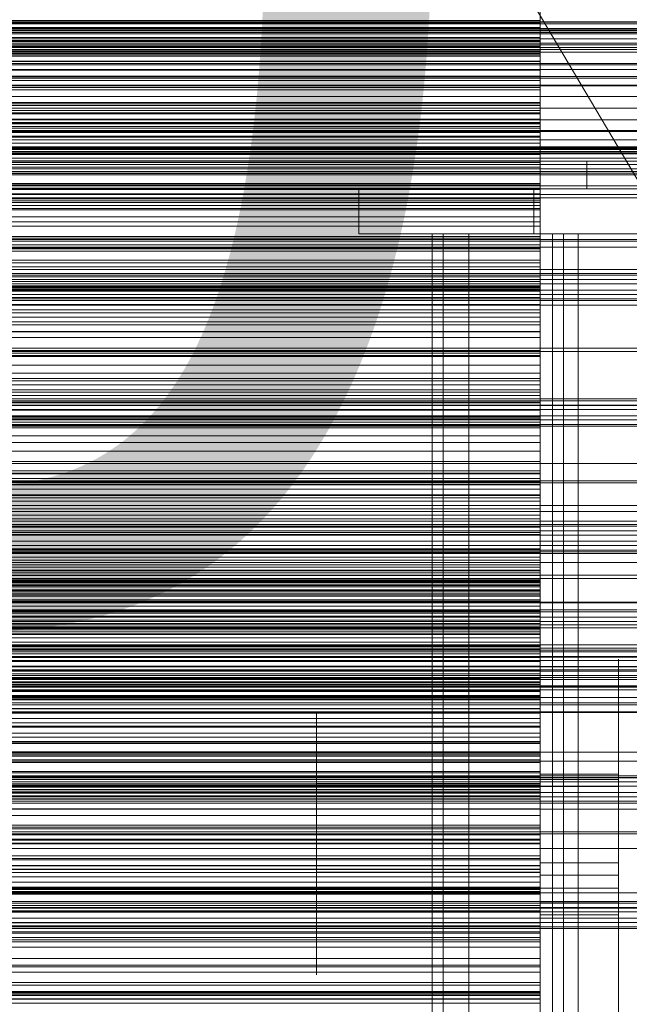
# Model space of a CAD drawing. Header units: millimetres. Extents: x -4738 to 65662, y -68080 to 6847.
# Tile 302 of 656: x 657 to 766, y -34170 to -33994. Entities that reach past the tile are written whole.
import ezdxf

# ---------------------------------------------------------------- set-up
doc = ezdxf.new("R2010")
doc.units = ezdxf.units.MM
for name, color, linetype, lineweight in [('COTAS_O', 1, 'Continuous', 0), ('frontal_briquetadora', 7, 'Continuous', 0), ('frontal_C01', 7, 'Continuous', 0), ('frontal_C03', 7, 'Continuous', 0), ('frontal_C10', 7, 'Continuous', 0), ('frontal_secador', 7, 'Continuous', 0)]:
    doc.layers.add(name, color=color, linetype=linetype, lineweight=lineweight)
doc.dimstyles.new('R19_100', dxfattribs={"dimtxt": 250, "dimasz": 150, "dimexe": 150, "dimexo": 80, "dimgap": 100, "dimtad": 1, "dimtih": 1, "dimtoh": 1, "dimdsep": 46, "dimcen": 0.09, "dimadec": 0, "dimazin": 0, "dimtfac": 1, "dimtdec": 4, "dimtofl": 0, "dimtmove": 0, "dimatfit": 3, "dimfxl": 1, "dimtolj": 1, "dimtzin": 0, "dimarcsym": 0})

# ---------------------------------------------------------------- blocks, each defined once
blk = doc.blocks.new('DIM_R30_48')
at = {"layer": 'COTAS_O'}
for p, q in [((-1725, -33700), (-1575, -33655)), ((1725, -33700), (1575, -33655)), ((-1725, -34400), (-1725, -33700)), ((-1725, -33700), (1725, -33700)), ((-1725, -33700), (-1575, -33745)), ((1725, -33700), (1575, -33745)), ((1725, -34400), (1725, -33700))]:
    blk.add_line(p, q, dxfattribs=at)
blk.add_text('3450 O', height=250, dxfattribs=at).set_placement((0, -33600))
blk = doc.blocks.new('DIM_R30_52')
at = {"layer": 'COTAS_O'}
for p, q in [((-650, -34200), (-500, -34155)), ((650, -34200), (500, -34155)), ((-650, -34900), (-650, -34200)), ((-650, -34200), (650, -34200)), ((-650, -34200), (-500, -34245)), ((650, -34200), (500, -34245)), ((650, -34900), (650, -34200))]:
    blk.add_line(p, q, dxfattribs=at)
blk.add_text('1300 O', height=250, dxfattribs=at).set_placement((0, -34100))

msp = doc.modelspace()

# ---------------------------------------------------------------- linework, layer by layer
at = {"layer": 'frontal_briquetadora'}
for p, q in [((750, -33984.994), (750, -33998.069)), ((750, -33986.158), (750, -33998.944)), ((750, -34000.485), (750, -33988.018)), ((750, -33994.773), (750, -33990.745)), ((750, -33995.596), (750, -33991.279)), ((750, -33996.176), (750, -33991.56)), ((750, -33996.047), (750, -33991.98)), ((750, -33993.227), (750, -33997.334)), ((750, -33994.348), (550, -33994.348)), ((550, -33994.773), (750, -33994.773)), ((750, -33995.596), (550, -33995.596)), ((750, -34001.655), (750, -33994.348)), ((750, -33994.348), (750, -33996.05)), ((750, -33998.927), (750, -33994.773)), ((750, -33999.746), (750, -33995.596)), ((550, -33996.047), (750, -33996.047)), ((750, -33996.176), (550, -33996.176)), ((550, -33997.334), (750, -33997.334)), ((750, -34000.24), (750, -33996.047)), ((750, -33996.05), (750, -33997.884)), ((750, -34000.666), (750, -33996.176)), ((750, -33997.334), (750, -34001.566)), ((750, -33997.884), (550, -33997.884)), ((550, -33998.069), (750, -33998.069)), ((550, -33998.927), (750, -33998.927)), ((550, -33998.944), (750, -33998.944)), ((750, -33997.884), (750, -33999.857)), ((750, -33998.069), (750, -34011.98)), ((750, -34003.206), (750, -33998.927)), ((750, -33998.944), (750, -34012.696)), ((750, -33999.746), (550, -33999.746)), ((750, -33999.857), (550, -33999.857)), ((550, -34000.24), (750, -34000.24)), ((550, -34000.485), (750, -34000.485)), ((750, -34000.666), (550, -34000.666)), ((750, -34006.71), (750, -33999.746)), ((750, -33999.857), (750, -34001.977)), ((750, -34004.558), (750, -34000.24)), ((750, -34014.043), (750, -34000.485)), ((750, -34005.018), (750, -34000.666)), ((550, -34001.566), (750, -34001.566)), ((750, -34001.655), (550, -34001.655)), ((750, -34001.977), (550, -34001.977)), ((750, -34001.566), (750, -34005.921)), ((750, -34006.289), (750, -34001.655)), ((750, -34001.977), (750, -34004.255)), ((550, -34003.206), (750, -34003.206)), ((750, -34004.255), (550, -34004.255)), ((550, -34004.558), (750, -34004.558)), ((750, -34012.818), (750, -34003.206)), ((750, -34004.255), (750, -34006.71)), ((750, -34008.997), (750, -34004.558)), ((750, -34005.018), (550, -34005.018)), ((550, -34005.921), (750, -34005.921)), ((750, -34006.289), (550, -34006.289)), ((750, -34009.217), (750, -34005.018)), ((750, -34005.921), (750, -34010.398)), ((750, -34010.798), (750, -34006.289)), ((750, -34006.71), (550, -34006.71)), ((550, -34008.997), (750, -34008.997)), ((750, -34009.217), (550, -34009.217)), ((750, -34009.52), (550, -34009.52)), ((750, -34013.557), (750, -34008.997)), ((750, -34013.242), (750, -34009.217)), ((750, -34017.143), (750, -34009.52)), ((750, -34009.52), (750, -34010.983)), ((550, -34010.398), (750, -34010.398)), ((750, -34010.798), (550, -34010.798)), ((750, -34010.983), (550, -34010.983)), ((750, -34010.398), (750, -34014.994)), ((750, -34015.174), (750, -34010.798)), ((750, -34010.983), (750, -34012.584)), ((550, -34011.98), (750, -34011.98)), ((750, -34012.584), (550, -34012.584)), ((550, -34012.696), (750, -34012.696)), ((550, -34012.818), (750, -34012.818)), ((750, -34013.242), (550, -34013.242)), ((750, -34011.98), (750, -34026.192)), ((750, -34012.584), (750, -34014.329)), ((750, -34012.696), (750, -34026.884)), ((750, -34024.287), (750, -34012.818)), ((750, -34020.54), (750, -34013.242)), ((550, -34013.557), (750, -34013.557)), ((550, -34014.043), (750, -34014.043)), ((750, -34014.329), (550, -34014.329)), ((550, -34014.994), (750, -34014.994)), ((750, -34023.671), (750, -34013.557)), ((750, -34028.173), (750, -34014.043)), ((750, -34014.329), (750, -34016.227)), ((750, -34014.994), (750, -34019.708)), ((750, -34015.174), (550, -34015.174)), ((750, -34016.227), (550, -34016.227)), ((750, -34019.406), (750, -34015.174)), ((750, -34016.227), (750, -34018.291)), ((750, -34017.143), (550, -34017.143)), ((750, -34018.291), (550, -34018.291)), ((750, -34021.665), (750, -34017.143)), ((750, -34018.291), (750, -34020.54)), ((750, -34019.406), (550, -34019.406)), ((550, -34019.708), (750, -34019.708)), ((750, -34023.479), (750, -34019.406)), ((750, -34019.708), (750, -34024.537)), ((750, -34020.54), (550, -34020.54)), ((750, -34021.665), (550, -34021.665)), ((750, -34026.056), (750, -34021.665)), ((750, -34023.479), (550, -34023.479)), ((550, -34023.671), (750, -34023.671)), ((750, -34027.368), (750, -34023.479)), ((750, -34035.538), (750, -34023.671)), ((550, -34024.287), (750, -34024.287)), ((550, -34024.537), (750, -34024.537)), ((750, -34025.331), (550, -34025.331)), ((750, -34037.173), (750, -34024.287)), ((750, -34024.537), (750, -34035.129)), ((750, -34033.252), (750, -34025.331)), ((750, -34025.331), (750, -34026.552)), ((750, -34026.056), (550, -34026.056)), ((550, -34026.192), (750, -34026.192)), ((750, -34026.552), (550, -34026.552)), ((550, -34026.884), (750, -34026.884)), ((750, -34027.368), (550, -34027.368)), ((750, -34030.309), (750, -34026.056)), ((750, -34026.192), (750, -34040.158)), ((750, -34026.552), (750, -34027.915)), ((750, -34026.884), (750, -34040.962)), ((750, -34034.982), (750, -34027.368)), ((750, -34027.915), (550, -34027.915)), ((550, -34028.173), (750, -34028.173)), ((750, -34027.915), (750, -34029.429)), ((750, -34042.33), (750, -34028.173)), ((750, -34029.429), (550, -34029.429)), ((750, -34030.309), (550, -34030.309)), ((750, -34029.429), (750, -34031.101)), ((750, -34034.411), (750, -34030.309)), ((750, -34031.101), (550, -34031.101)), ((750, -34031.101), (750, -34032.945)), ((750, -34032.945), (550, -34032.945)), ((750, -34033.252), (550, -34033.252)), ((750, -34034.411), (550, -34034.411)), ((750, -34032.945), (750, -34034.982)), ((750, -34037.651), (750, -34033.252)), ((750, -34038.346), (750, -34034.411)), ((750, -34034.982), (550, -34034.982)), ((550, -34035.129), (750, -34035.129)), ((550, -34035.538), (750, -34035.538)), ((750, -34035.129), (750, -34047.366)), ((750, -34048.703), (750, -34035.538)), ((550, -34037.173), (750, -34037.173)), ((750, -34037.651), (550, -34037.651)), ((750, -34050.982), (750, -34037.173)), ((750, -34041.914), (750, -34037.651)), ((750, -34038.346), (550, -34038.346)), ((750, -34042.091), (750, -34038.346)), ((550, -34040.158), (750, -34040.158)), ((550, -34040.962), (750, -34040.962)), ((750, -34040.158), (750, -34053.343)), ((750, -34040.962), (750, -34054.391)), ((750, -34041.744), (550, -34041.744)), ((750, -34041.914), (550, -34041.914)), ((750, -34042.091), (550, -34042.091)), ((550, -34042.33), (750, -34042.33)), ((750, -34042.719), (550, -34042.719)), ((750, -34049.943), (750, -34041.744)), ((750, -34041.744), (750, -34042.719)), ((750, -34046.033), (750, -34041.914)), ((750, -34050.002), (750, -34042.091)), ((750, -34055.971), (750, -34042.33)), ((750, -34042.719), (750, -34043.842)), ((750, -34043.842), (550, -34043.842)), ((750, -34043.842), (750, -34045.12)), ((750, -34045.12), (550, -34045.12)), ((750, -34046.033), (550, -34046.033)), ((750, -34046.562), (550, -34046.562)), ((750, -34045.12), (750, -34046.562)), ((750, -34049.995), (750, -34046.033)), ((750, -34046.562), (750, -34048.182)), ((550, -34047.366), (750, -34047.366)), ((750, -34048.182), (550, -34048.182)), ((750, -34047.366), (750, -34060.778)), ((750, -34048.182), (750, -34050.002)), ((550, -34048.703), (750, -34048.703)), ((750, -34049.943), (550, -34049.943)), ((750, -34049.995), (550, -34049.995)), ((750, -34050.002), (550, -34050.002)), ((750, -34062.66), (750, -34048.703)), ((750, -34054.209), (750, -34049.943)), ((750, -34053.784), (750, -34049.995)), ((550, -34050.982), (750, -34050.982)), ((750, -34065.181), (750, -34050.982)), ((550, -34053.343), (750, -34053.343)), ((750, -34053.784), (550, -34053.784)), ((750, -34053.343), (750, -34065.238)), ((750, -34057.376), (750, -34053.784)), ((750, -34054.209), (550, -34054.209)), ((550, -34054.391), (750, -34054.391)), ((750, -34058.334), (750, -34054.209)), ((750, -34054.391), (750, -34066.654)), ((550, -34055.971), (750, -34055.971)), ((750, -34057.376), (550, -34057.376)), ((750, -34068.572), (750, -34055.971)), ((750, -34065.565), (750, -34057.376)), ((750, -34058.334), (550, -34058.334)), ((750, -34058.719), (550, -34058.719)), ((750, -34062.309), (750, -34058.334)), ((750, -34067.177), (750, -34058.719)), ((750, -34058.719), (750, -34059.446)), ((750, -34059.446), (550, -34059.446)), ((750, -34060.326), (550, -34060.326)), ((550, -34060.778), (750, -34060.778)), ((750, -34059.446), (750, -34060.326)), ((750, -34060.326), (750, -34061.366)), ((750, -34060.778), (750, -34074.849)), ((750, -34061.366), (550, -34061.366)), ((750, -34062.309), (550, -34062.309)), ((750, -34062.574), (550, -34062.574)), ((550, -34062.66), (750, -34062.66)), ((750, -34061.366), (750, -34062.574)), ((750, -34066.121), (750, -34062.309)), ((750, -34062.574), (750, -34063.966)), ((750, -34076.872), (750, -34062.66)), ((750, -34063.966), (550, -34063.966)), ((750, -34063.966), (750, -34065.565)), ((550, -34065.181), (750, -34065.181)), ((550, -34065.238), (750, -34065.238)), ((750, -34065.565), (550, -34065.565)), ((750, -34066.121), (550, -34066.121)), ((750, -34079.226), (750, -34065.181)), ((750, -34065.238), (750, -34075.388)), ((750, -34069.755), (750, -34066.121)), ((550, -34066.654), (750, -34066.654)), ((750, -34067.177), (550, -34067.177)), ((750, -34066.654), (750, -34077.28)), ((750, -34071.299), (750, -34067.177)), ((550, -34068.572), (750, -34068.572)), ((750, -34079.648), (750, -34068.572)), ((750, -34069.755), (550, -34069.755)), ((750, -34071.299), (550, -34071.299)), ((750, -34073.184), (750, -34069.755)), ((750, -34075.275), (750, -34071.299)), ((750, -34073.184), (550, -34073.184)), ((750, -34081.632), (750, -34073.184)), ((550, -34074.849), (750, -34074.849)), ((750, -34074.849), (750, -34089.04)), ((750, -34075.275), (550, -34075.275)), ((550, -34075.388), (750, -34075.388)), ((750, -34076.214), (550, -34076.214)), ((750, -34076.693), (550, -34076.693)), ((750, -34079.097), (750, -34075.275)), ((750, -34075.388), (750, -34083.402)), ((750, -34084.911), (750, -34076.214)), ((750, -34076.214), (750, -34076.693)), ((750, -34076.693), (750, -34077.327)), ((550, -34076.872), (750, -34076.872)), ((550, -34077.28), (750, -34077.28)), ((750, -34077.327), (550, -34077.327)), ((750, -34078.126), (550, -34078.126)), ((750, -34090.793), (750, -34076.872)), ((750, -34077.28), (750, -34085.86)), ((750, -34077.327), (750, -34078.126)), ((750, -34078.126), (750, -34079.098)), ((750, -34079.098), (550, -34079.098)), ((550, -34079.226), (750, -34079.226)), ((550, -34079.648), (750, -34079.648)), ((750, -34080.258), (550, -34080.258)), ((750, -34082.751), (750, -34079.097)), ((750, -34079.098), (750, -34080.258)), ((750, -34092.577), (750, -34079.226)), ((750, -34088.773), (750, -34079.648)), ((750, -34080.258), (750, -34081.632)), ((750, -34081.632), (550, -34081.632)), ((750, -34082.751), (550, -34082.751)), ((550, -34083.402), (750, -34083.402)), ((750, -34086.22), (750, -34082.751)), ((750, -34083.402), (750, -34088.971)), ((750, -34084.911), (550, -34084.911)), ((750, -34088.88), (750, -34084.911)), ((550, -34085.86), (750, -34085.86)), ((750, -34086.22), (550, -34086.22)), ((750, -34085.86), (750, -34092.064)), ((750, -34089.479), (750, -34086.22)), ((550, -34088.773), (750, -34088.773)), ((750, -34088.88), (550, -34088.88)), ((550, -34088.971), (750, -34088.971)), ((550, -34089.04), (750, -34089.04)), ((750, -34095.598), (750, -34088.773)), ((750, -34092.698), (750, -34088.88)), ((750, -34088.971), (750, -34090.256)), ((750, -34089.04), (750, -34102.804)), ((750, -34089.479), (550, -34089.479)), ((550, -34090.256), (750, -34090.256)), ((550, -34090.793), (750, -34090.793)), ((750, -34098.165), (750, -34089.479)), ((750, -34090.256), (750, -34091.623)), ((750, -34103.889), (750, -34090.793)), ((550, -34091.623), (750, -34091.623)), ((550, -34092.064), (750, -34092.064)), ((550, -34092.577), (750, -34092.577)), ((750, -34091.623), (750, -34093.074)), ((750, -34092.064), (750, -34093.54)), ((750, -34104.721), (750, -34092.577)), ((750, -34092.698), (550, -34092.698)), ((550, -34093.074), (750, -34093.074)), ((550, -34093.54), (750, -34093.54)), ((750, -34094.189), (550, -34094.189)), ((750, -34096.357), (750, -34092.698)), ((750, -34093.074), (750, -34094.607)), ((750, -34093.54), (750, -34095.098)), ((750, -34103.103), (750, -34094.189)), ((750, -34094.189), (750, -34094.417)), ((750, -34094.417), (550, -34094.417)), ((550, -34094.607), (750, -34094.607)), ((750, -34094.804), (550, -34094.804)), ((550, -34095.098), (750, -34095.098)), ((750, -34095.36), (550, -34095.36)), ((550, -34095.598), (750, -34095.598)), ((750, -34096.093), (550, -34096.093)), ((750, -34094.417), (750, -34094.804)), ((750, -34094.607), (750, -34096.221)), ((750, -34094.804), (750, -34095.36)), ((750, -34095.098), (750, -34096.737)), ((750, -34095.36), (750, -34096.093)), ((750, -34097.262), (750, -34095.598)), ((750, -34096.093), (750, -34097.02)), ((550, -34096.221), (750, -34096.221)), ((750, -34096.357), (550, -34096.357)), ((550, -34096.737), (750, -34096.737)), ((750, -34097.02), (550, -34097.02)), ((550, -34097.262), (750, -34097.262)), ((750, -34096.221), (750, -34097.916)), ((750, -34099.843), (750, -34096.357)), ((750, -34096.737), (750, -34098.457)), ((750, -34097.02), (750, -34098.165)), ((750, -34099.007), (750, -34097.262)), ((550, -34097.916), (750, -34097.916)), ((750, -34098.165), (550, -34098.165)), ((550, -34098.457), (750, -34098.457)), ((550, -34099.007), (750, -34099.007)), ((750, -34097.916), (750, -34099.69)), ((750, -34098.457), (750, -34100.257)), ((750, -34100.831), (750, -34099.007)), ((550, -34099.69), (750, -34099.69)), ((750, -34099.843), (550, -34099.843)), ((550, -34100.257), (750, -34100.257)), ((550, -34100.831), (750, -34100.831)), ((750, -34099.69), (750, -34101.544)), ((750, -34103.14), (750, -34099.843)), ((750, -34100.257), (750, -34102.135)), ((750, -34102.733), (750, -34100.831)), ((550, -34101.544), (750, -34101.544)), ((550, -34102.135), (750, -34102.135)), ((550, -34102.733), (750, -34102.733)), ((550, -34102.804), (750, -34102.804)), ((750, -34103.103), (550, -34103.103)), ((750, -34103.14), (550, -34103.14)), ((750, -34101.544), (750, -34103.477)), ((750, -34102.135), (750, -34104.091)), ((750, -34104.714), (750, -34102.733)), ((750, -34102.804), (750, -34115.613)), ((750, -34106.909), (750, -34103.103)), ((750, -34106.22), (750, -34103.14)), ((550, -34103.477), (750, -34103.477)), ((550, -34103.889), (750, -34103.889)), ((550, -34104.091), (750, -34104.091)), ((550, -34104.714), (750, -34104.714)), ((550, -34104.721), (750, -34104.721)), ((750, -34103.477), (750, -34105.486)), ((750, -34115.656), (750, -34103.889)), ((750, -34104.091), (750, -34106.125)), ((750, -34106.771), (750, -34104.714)), ((750, -34115.191), (750, -34104.721)), ((550, -34105.486), (750, -34105.486)), ((550, -34106.125), (750, -34106.125)), ((750, -34106.22), (550, -34106.22)), ((750, -34105.486), (750, -34107.573)), ((750, -34106.125), (750, -34108.235)), ((750, -34115.124), (750, -34106.22)), ((550, -34106.771), (750, -34106.771)), ((750, -34106.909), (550, -34106.909)), ((550, -34107.573), (750, -34107.573)), ((550, -34108.235), (750, -34108.235)), ((750, -34108.904), (750, -34106.771)), ((750, -34110.56), (750, -34106.909)), ((750, -34107.573), (750, -34109.735)), ((750, -34108.235), (750, -34110.42)), ((550, -34108.904), (750, -34108.904)), ((550, -34109.735), (750, -34109.735)), ((750, -34112.322), (750, -34108.512)), ((750, -34108.512), (750, -34108.992)), ((750, -34112.8), (750, -34108.552)), ((750, -34111.113), (750, -34108.904)), ((750, -34108.992), (750, -34113.668)), ((750, -34109.735), (750, -34111.971)), ((764, -34112.322), (764, -34108.512)), ((764, -34108.512), (764, -34108.992)), ((764, -34112.8), (764, -34108.552)), ((764, -34108.992), (764, -34113.668)), ((550, -34110.42), (750, -34110.42)), ((750, -34110.56), (550, -34110.56)), ((550, -34111.113), (750, -34111.113)), ((550, -34111.971), (750, -34111.971)), ((750, -34110.42), (750, -34112.679)), ((750, -34114.047), (750, -34110.56)), ((750, -34113.395), (750, -34111.113)), ((750, -34111.971), (750, -34114.281)), ((750, -34112.576), (550, -34112.576)), ((750, -34112.599), (550, -34112.599)), ((550, -34112.679), (750, -34112.679)), ((750, -34112.716), (550, -34112.716)), ((750, -34113.027), (550, -34113.027)), ((550, -34113.395), (750, -34113.395)), ((750, -34113.519), (550, -34113.519)), ((750, -34119.668), (750, -34112.322)), ((750, -34112.599), (750, -34112.576)), ((750, -34112.576), (750, -34112.716)), ((750, -34121.71), (750, -34112.599)), ((750, -34112.679), (750, -34115.012)), ((750, -34112.716), (750, -34113.027)), ((750, -34120.455), (750, -34112.8)), ((750, -34113.027), (750, -34113.519)), ((750, -34115.75), (750, -34113.395)), ((750, -34113.519), (750, -34114.21)), ((750, -34113.668), (750, -34121.613)), ((764, -34119.668), (764, -34112.322)), ((764, -34120.455), (764, -34112.8)), ((764, -34113.668), (764, -34121.613)), ((750, -34114.047), (550, -34114.047)), ((750, -34114.21), (550, -34114.21)), ((550, -34114.281), (750, -34114.281)), ((550, -34115.012), (750, -34115.012)), ((750, -34115.124), (550, -34115.124)), ((550, -34115.191), (750, -34115.191)), ((750, -34117.358), (750, -34114.047)), ((750, -34114.21), (750, -34115.124)), ((750, -34114.281), (750, -34116.664)), ((750, -34115.012), (750, -34117.417)), ((750, -34123.584), (750, -34115.191)), ((550, -34115.613), (750, -34115.613)), ((550, -34115.656), (750, -34115.656)), ((550, -34115.75), (750, -34115.75)), ((550, -34116.664), (750, -34116.664)), ((750, -34115.613), (750, -34126.974)), ((750, -34125.641), (750, -34115.656)), ((750, -34118.177), (750, -34115.75)), ((750, -34116.664), (750, -34119.118)), ((750, -34117.358), (550, -34117.358)), ((550, -34117.417), (750, -34117.417)), ((550, -34118.177), (750, -34118.177)), ((710, -34120.618), (710, -34118.301)), ((710, -34120.437), (710, -34118.359)), ((710, -34118.359), (710, -34118.621)), ((710, -34118.621), (710, -34121.171)), ((750, -34120.474), (750, -34117.358)), ((750, -34117.417), (750, -34119.893)), ((750, -34120.227), (750, -34117.813)), ((750, -34120.031), (750, -34117.866)), ((750, -34117.866), (750, -34118.139)), ((750, -34118.139), (750, -34120.796)), ((750, -34120.675), (750, -34118.177)), ((750, -34120.618), (750, -34118.301)), ((750, -34120.437), (750, -34118.359)), ((750, -34118.359), (750, -34118.621)), ((750, -34118.621), (750, -34121.171)), ((550, -34119.118), (750, -34119.118)), ((550, -34119.893), (750, -34119.893)), ((750, -34120.474), (550, -34120.474)), ((550, -34120.675), (750, -34120.675)), ((710, -34124.444), (710, -34120.437)), ((710, -34124.793), (710, -34120.618)), ((750, -34119.118), (750, -34126.503)), ((750, -34129.095), (750, -34119.668)), ((750, -34119.893), (750, -34122.44)), ((750, -34124.205), (750, -34120.031)), ((750, -34124.576), (750, -34120.227)), ((750, -34124.444), (750, -34120.437)), ((750, -34130), (750, -34120.455)), ((750, -34123.368), (750, -34120.474)), ((750, -34124.793), (750, -34120.618)), ((750, -34123.243), (750, -34120.675)), ((764, -34129.095), (764, -34119.668)), ((764, -34130), (764, -34120.455)), ((750, -34121.71), (550, -34121.71)), ((550, -34122.44), (750, -34122.44)), ((710, -34121.171), (710, -34125.505)), ((750, -34120.796), (750, -34125.31)), ((750, -34121.171), (750, -34125.505)), ((750, -34121.613), (750, -34131.254)), ((750, -34125.343), (750, -34121.71)), ((750, -34122.44), (750, -34125.055)), ((764, -34121.613), (764, -34131.254)), ((550, -34123.243), (750, -34123.243)), ((750, -34123.368), (550, -34123.368)), ((550, -34123.584), (750, -34123.584)), ((750, -34125.879), (750, -34123.243)), ((750, -34132.468), (750, -34123.368)), ((750, -34129.579), (750, -34123.584)), ((750, -34129.561), (750, -34124.205)), ((550, -34125.055), (750, -34125.055)), ((750, -34125.343), (550, -34125.343)), ((550, -34125.641), (750, -34125.641)), ((550, -34125.879), (750, -34125.879)), ((710, -34129.586), (710, -34124.444)), ((710, -34130), (710, -34124.793)), ((710, -34125.505), (710, -34130.763)), ((750, -34128.168), (750, -34124.357)), ((750, -34124.357), (750, -34124.838)), ((750, -34129.586), (750, -34124.444)), ((750, -34130), (750, -34124.576)), ((750, -34130), (750, -34124.793)), ((750, -34124.838), (750, -34129.514)), ((750, -34125.055), (750, -34133.026)), ((750, -34125.31), (750, -34130.788)), ((750, -34128.818), (750, -34125.343)), ((750, -34125.505), (750, -34130.763)), ((750, -34133.462), (750, -34125.641)), ((750, -34128.583), (750, -34125.879)), ((764, -34128.168), (764, -34124.357)), ((764, -34124.357), (764, -34124.838)), ((764, -34124.838), (764, -34129.514)), ((550, -34126.503), (750, -34126.503)), ((550, -34126.974), (750, -34126.974)), ((750, -34126.503), (750, -34131.376)), ((750, -34126.974), (750, -34136.452)), ((520, -34129.561), (750, -34129.561)), ((550, -34128.583), (750, -34128.583)), ((750, -34128.818), (550, -34128.818)), ((550, -34129.579), (750, -34129.579)), ((750, -34129.586), (710, -34129.586)), ((710, -34134.844), (710, -34129.586)), ((750, -34132.226), (750, -34127.978)), ((750, -34135.514), (750, -34128.168)), ((750, -34131.352), (750, -34128.583)), ((750, -34132.125), (750, -34128.818)), ((764, -34129.095), (750, -34129.095)), ((750, -34138.736), (750, -34129.095)), ((750, -34129.514), (750, -34137.459)), ((750, -34135.039), (750, -34129.561)), ((750, -34132.944), (750, -34129.579)), ((750, -34134.844), (750, -34129.586)), ((764, -34132.226), (764, -34127.978)), ((764, -34135.514), (764, -34128.168)), ((764, -34138.736), (764, -34129.095)), ((764, -34129.514), (764, -34137.459)), ((520, -34130), (750, -34130)), ((520, -34130.788), (750, -34130.788)), ((750, -34131.018), (550, -34131.018)), ((750, -34131.084), (550, -34131.084)), ((750, -34131.126), (550, -34131.126)), ((750, -34131.335), (550, -34131.335)), ((550, -34131.352), (750, -34131.352)), ((750, -34130), (710, -34130)), ((710, -34130), (710, -34135.207)), ((750, -34130.763), (710, -34130.763)), ((710, -34130.763), (710, -34135.905)), ((750, -34130), (750, -34135.424)), ((764, -34130), (750, -34130)), ((750, -34130), (750, -34135.207)), ((750, -34130), (750, -34139.545)), ((750, -34130.763), (750, -34135.905)), ((750, -34130.788), (750, -34136.144)), ((750, -34131.126), (750, -34131.018)), ((750, -34131.018), (750, -34131.084)), ((750, -34131.084), (750, -34131.335)), ((750, -34131.4), (750, -34131.126)), ((764, -34131.254), (750, -34131.254)), ((750, -34131.254), (750, -34140.681)), ((750, -34131.335), (750, -34131.787)), ((750, -34139.891), (750, -34131.352)), ((764, -34130), (764, -34139.545)), ((764, -34131.254), (764, -34140.681)), ((550, -34131.376), (750, -34131.376)), ((750, -34131.4), (550, -34131.4)), ((750, -34131.787), (550, -34131.787)), ((750, -34132.125), (550, -34132.125)), ((750, -34132.468), (550, -34132.468)), ((550, -34132.944), (750, -34132.944)), ((550, -34133.026), (750, -34133.026)), ((750, -34131.376), (750, -34133.551)), ((750, -34140.685), (750, -34131.4)), ((750, -34135.282), (750, -34131.472)), ((750, -34131.472), (750, -34131.953)), ((750, -34131.787), (750, -34132.468)), ((750, -34131.953), (750, -34136.628)), ((750, -34135.252), (750, -34132.125)), ((750, -34139.881), (750, -34132.226)), ((750, -34133.551), (750, -34132.944)), ((750, -34133.026), (750, -34138.548)), ((764, -34135.282), (764, -34131.472)), ((764, -34131.472), (764, -34131.953)), ((764, -34131.953), (764, -34136.628)), ((764, -34139.881), (764, -34132.226)), ((550, -34133.462), (750, -34133.462)), ((550, -34133.551), (750, -34133.551)), ((710, -34136.282), (710, -34134.204)), ((710, -34134.204), (710, -34134.466)), ((710, -34134.466), (710, -34137.017)), ((710, -34139.178), (710, -34134.844)), ((750, -34138.817), (750, -34133.462)), ((750, -34135.877), (750, -34133.712)), ((750, -34133.712), (750, -34133.985)), ((750, -34133.985), (750, -34136.641)), ((750, -34136.282), (750, -34134.204)), ((750, -34134.204), (750, -34134.466)), ((750, -34134.466), (750, -34137.017)), ((750, -34139.178), (750, -34134.844)), ((750, -34135.252), (550, -34135.252)), ((550, -34136.452), (750, -34136.452)), ((710, -34135.207), (710, -34139.382)), ((710, -34135.905), (710, -34139.912)), ((710, -34140.289), (710, -34136.282)), ((750, -34139.553), (750, -34135.039)), ((750, -34135.207), (750, -34139.382)), ((750, -34138.18), (750, -34135.252)), ((750, -34142.628), (750, -34135.282)), ((750, -34135.424), (750, -34139.773)), ((750, -34144.941), (750, -34135.514)), ((750, -34140.051), (750, -34135.877)), ((750, -34135.905), (750, -34139.912)), ((750, -34136.144), (750, -34140.318)), ((750, -34140.289), (750, -34136.282)), ((750, -34136.452), (750, -34143.68)), ((750, -34136.628), (750, -34144.574)), ((764, -34142.628), (764, -34135.282)), ((764, -34144.941), (764, -34135.514)), ((764, -34136.628), (764, -34144.574)), ((750, -34138.18), (550, -34138.18)), ((710, -34137.017), (710, -34141.35)), ((710, -34140.044), (710, -34137.727)), ((750, -34136.641), (750, -34141.156)), ((750, -34137.017), (750, -34141.35)), ((750, -34139.653), (750, -34137.24)), ((750, -34137.459), (750, -34147.1)), ((750, -34140.044), (750, -34137.727)), ((750, -34140.882), (750, -34138.18)), ((764, -34137.459), (764, -34147.1)), ((550, -34138.548), (750, -34138.548)), ((550, -34138.817), (750, -34138.817)), ((550, -34139.891), (750, -34139.891)), ((710, -34141.729), (710, -34139.178)), ((710, -34139.382), (710, -34141.699)), ((710, -34139.912), (710, -34141.991)), ((710, -34144.22), (710, -34140.044)), ((750, -34138.548), (750, -34141.41)), ((750, -34146.681), (750, -34138.736)), ((750, -34141.501), (750, -34138.817)), ((750, -34141.729), (750, -34139.178)), ((750, -34139.382), (750, -34141.699)), ((750, -34139.545), (750, -34147.2)), ((750, -34142.21), (750, -34139.553)), ((750, -34144.003), (750, -34139.653)), ((750, -34139.773), (750, -34142.187)), ((750, -34149.426), (750, -34139.881)), ((750, -34146.05), (750, -34139.891)), ((750, -34139.912), (750, -34141.991)), ((750, -34144.22), (750, -34140.044)), ((750, -34145.407), (750, -34140.051)), ((764, -34146.681), (764, -34138.736)), ((764, -34139.545), (764, -34147.2)), ((764, -34149.426), (764, -34139.881)), ((750, -34140.685), (550, -34140.685)), ((750, -34140.882), (550, -34140.882)), ((550, -34141.41), (750, -34141.41)), ((550, -34141.501), (750, -34141.501)), ((710, -34145.431), (710, -34140.289)), ((710, -34143.397), (710, -34141.319)), ((710, -34141.319), (710, -34141.581)), ((710, -34141.35), (710, -34146.609)), ((710, -34141.581), (710, -34144.131)), ((710, -34141.991), (710, -34141.729)), ((750, -34145.431), (750, -34140.289)), ((750, -34140.318), (750, -34142.483)), ((750, -34140.681), (750, -34148.027)), ((750, -34144.137), (750, -34140.685)), ((750, -34142.991), (750, -34140.827)), ((750, -34140.827), (750, -34141.1)), ((750, -34150.155), (750, -34140.882)), ((750, -34141.1), (750, -34143.756)), ((750, -34141.156), (750, -34146.634)), ((750, -34143.397), (750, -34141.319)), ((750, -34141.319), (750, -34141.581)), ((750, -34141.35), (750, -34146.609)), ((750, -34141.41), (750, -34141.501)), ((750, -34141.581), (750, -34144.131)), ((750, -34141.991), (750, -34141.729)), ((764, -34140.681), (764, -34148.027)), ((710, -34147.404), (710, -34143.397)), ((750, -34142.483), (750, -34142.21)), ((750, -34152.055), (750, -34142.628)), ((750, -34147.165), (750, -34142.991)), ((750, -34147.404), (750, -34143.397)), ((764, -34152.055), (764, -34142.628)), ((520, -34145.407), (750, -34145.407)), ((550, -34143.68), (750, -34143.68)), ((750, -34144.137), (550, -34144.137)), ((550, -34144.381), (750, -34144.381)), ((710, -34144.131), (710, -34148.465)), ((710, -34149.426), (710, -34144.22)), ((750, -34145.431), (710, -34145.431)), ((710, -34150.69), (710, -34145.431)), ((750, -34143.68), (750, -34148.383)), ((750, -34143.756), (750, -34148.271)), ((750, -34149.426), (750, -34144.003)), ((750, -34144.131), (750, -34148.465)), ((750, -34147.428), (750, -34144.137)), ((750, -34149.426), (750, -34144.22)), ((750, -34144.381), (750, -34146.095)), ((750, -34145.452), (750, -34144.381)), ((750, -34144.574), (750, -34154.214)), ((764, -34144.941), (750, -34144.941)), ((750, -34154.582), (750, -34144.941)), ((750, -34150.885), (750, -34145.407)), ((750, -34150.69), (750, -34145.431)), ((764, -34144.574), (764, -34154.214)), ((764, -34154.582), (764, -34144.941)), ((520, -34146.634), (750, -34146.634)), ((550, -34145.452), (750, -34145.452)), ((550, -34146.05), (750, -34146.05)), ((550, -34146.095), (750, -34146.095)), ((750, -34146.609), (710, -34146.609)), ((710, -34146.609), (710, -34151.751)), ((750, -34149.267), (750, -34145.452)), ((750, -34149.591), (750, -34146.05)), ((750, -34146.095), (750, -34150.529)), ((750, -34146.609), (750, -34151.751)), ((750, -34146.634), (750, -34151.99)), ((750, -34151.357), (750, -34146.681)), ((764, -34147.1), (750, -34147.1)), ((750, -34147.1), (750, -34156.527)), ((750, -34152.522), (750, -34147.165)), ((764, -34151.357), (764, -34146.681)), ((764, -34147.1), (764, -34156.527)), ((750, -34147.428), (550, -34147.428)), ((550, -34148.383), (750, -34148.383)), ((710, -34152.546), (710, -34147.404)), ((710, -34148.465), (710, -34153.724)), ((750, -34147.2), (750, -34151.448)), ((750, -34152.546), (750, -34147.404)), ((750, -34150.547), (750, -34147.428)), ((750, -34148.027), (750, -34151.837)), ((750, -34148.271), (750, -34153.748)), ((750, -34148.383), (750, -34150.379)), ((750, -34148.465), (750, -34153.724)), ((764, -34147.2), (764, -34151.448)), ((764, -34148.027), (764, -34151.837)), ((520, -34149.426), (750, -34149.426)), ((550, -34149.267), (750, -34149.267)), ((750, -34149.488), (550, -34149.488)), ((750, -34149.496), (550, -34149.496)), ((550, -34149.591), (750, -34149.591)), ((750, -34149.667), (550, -34149.667)), ((750, -34149.71), (550, -34149.71)), ((750, -34150.023), (550, -34150.023)), ((750, -34150.155), (550, -34150.155)), ((550, -34150.379), (750, -34150.379)), ((550, -34150.529), (750, -34150.529)), ((750, -34150.548), (550, -34150.548)), ((750, -34149.426), (710, -34149.426)), ((710, -34149.426), (710, -34154.633)), ((710, -34155.024), (710, -34150.69)), ((750, -34155.68), (750, -34149.267)), ((750, -34149.426), (750, -34154.85)), ((764, -34149.426), (750, -34149.426)), ((750, -34149.426), (750, -34154.633)), ((750, -34149.426), (750, -34158.972)), ((750, -34149.667), (750, -34149.488)), ((750, -34149.496), (750, -34149.71)), ((750, -34150.379), (750, -34149.591)), ((750, -34150.023), (750, -34149.667)), ((750, -34149.71), (750, -34150.155)), ((750, -34150.548), (750, -34150.023)), ((750, -34150.529), (750, -34157.512)), ((750, -34153.483), (750, -34150.547)), ((750, -34159.984), (750, -34150.548)), ((750, -34155.024), (750, -34150.69)), ((764, -34149.426), (764, -34158.972)), ((710, -34151.751), (710, -34155.758)), ((750, -34155.399), (750, -34150.885)), ((750, -34151.837), (750, -34151.357)), ((750, -34151.751), (750, -34155.758)), ((750, -34151.99), (750, -34156.164)), ((764, -34152.055), (750, -34152.055)), ((750, -34161.696), (750, -34152.055)), ((764, -34151.837), (764, -34151.357)), ((764, -34161.696), (764, -34152.055)), ((520, -34152.522), (750, -34152.522)), ((520, -34153.748), (750, -34153.748)), ((750, -34153.483), (550, -34153.483)), ((750, -34152.546), (710, -34152.546)), ((710, -34157.805), (710, -34152.546)), ((750, -34153.724), (710, -34153.724)), ((710, -34153.724), (710, -34158.866)), ((750, -34157.999), (750, -34152.522)), ((750, -34157.805), (750, -34152.546)), ((750, -34156.216), (750, -34153.483)), ((750, -34153.724), (750, -34158.866)), ((750, -34153.748), (750, -34159.105)), ((764, -34154.214), (750, -34154.214)), ((750, -34154.214), (750, -34163.642)), ((764, -34154.214), (764, -34163.642)), ((550, -34155.68), (750, -34155.68)), ((710, -34154.633), (710, -34158.808)), ((710, -34157.574), (710, -34155.024)), ((710, -34155.758), (710, -34157.836)), ((750, -34162.527), (750, -34154.582)), ((750, -34154.633), (750, -34158.808)), ((750, -34154.85), (750, -34159.199)), ((750, -34157.574), (750, -34155.024)), ((750, -34158.056), (750, -34155.399)), ((750, -34164.444), (750, -34155.68)), ((750, -34155.758), (750, -34157.836)), ((764, -34162.527), (764, -34154.582)), ((750, -34156.216), (550, -34156.216)), ((550, -34157.269), (750, -34157.269)), ((550, -34157.512), (750, -34157.512)), ((710, -34157.836), (710, -34157.574)), ((750, -34156.164), (750, -34158.329)), ((750, -34158.718), (750, -34156.216)), ((750, -34156.527), (750, -34163.873)), ((750, -34157.269), (750, -34159.034)), ((750, -34158.289), (750, -34157.269)), ((750, -34157.512), (750, -34166.775)), ((750, -34157.836), (750, -34157.574)), ((764, -34156.527), (764, -34163.873)), ((550, -34158.289), (750, -34158.289)), ((750, -34158.718), (550, -34158.718)), ((550, -34159.034), (750, -34159.034)), ((710, -34162.139), (710, -34157.805)), ((710, -34158.808), (710, -34161.125)), ((710, -34158.866), (710, -34162.873)), ((750, -34162.139), (750, -34157.805)), ((750, -34162.514), (750, -34157.999)), ((750, -34158.329), (750, -34158.056)), ((750, -34162.055), (750, -34158.289)), ((750, -34168.143), (750, -34158.718)), ((750, -34158.808), (750, -34161.125)), ((750, -34158.866), (750, -34162.873)), ((750, -34158.972), (750, -34166.627)), ((750, -34159.034), (750, -34163.517)), ((750, -34159.105), (750, -34163.279)), ((750, -34159.199), (750, -34161.613)), ((764, -34158.972), (764, -34166.627)), ((750, -34159.984), (550, -34159.984)), ((750, -34163.247), (750, -34159.984)), ((550, -34162.055), (750, -34162.055)), ((710, -34164.689), (710, -34162.139)), ((710, -34162.873), (710, -34164.951)), ((750, -34169.642), (750, -34161.696)), ((750, -34168.422), (750, -34162.055)), ((750, -34164.689), (750, -34162.139)), ((750, -34165.17), (750, -34162.514)), ((750, -34167.203), (750, -34162.527)), ((750, -34162.873), (750, -34164.951)), ((764, -34169.642), (764, -34161.696)), ((764, -34167.203), (764, -34162.527)), ((750, -34163.247), (550, -34163.247)), ((550, -34163.517), (750, -34163.517)), ((550, -34164.444), (750, -34164.444)), ((710, -34164.951), (710, -34164.689)), ((750, -34166.345), (750, -34163.247)), ((750, -34163.279), (750, -34165.443)), ((750, -34163.517), (750, -34170.544)), ((750, -34163.642), (750, -34170.988)), ((750, -34163.873), (750, -34167.683)), ((750, -34175.223), (750, -34164.444)), ((750, -34164.951), (750, -34164.689)), ((764, -34163.642), (764, -34170.988)), ((764, -34163.873), (764, -34167.683)), ((750, -34166.345), (550, -34166.345)), ((750, -34165.443), (750, -34165.17)), ((750, -34169.27), (750, -34166.345)), ((550, -34166.775), (750, -34166.775)), ((750, -34167.934), (550, -34167.934)), ((750, -34167.96), (550, -34167.96)), ((750, -34168.143), (550, -34168.143)), ((750, -34168.194), (550, -34168.194)), ((750, -34166.627), (750, -34170.875)), ((750, -34166.775), (750, -34177.964)), ((750, -34167.683), (750, -34167.203)), ((750, -34167.96), (750, -34167.934)), ((750, -34167.934), (750, -34168.143)), ((750, -34168.194), (750, -34167.96)), ((750, -34168.618), (750, -34168.194)), ((764, -34166.627), (764, -34170.875)), ((764, -34167.683), (764, -34167.203)), ((550, -34168.422), (750, -34168.422)), ((750, -34168.618), (550, -34168.618)), ((750, -34169.222), (550, -34169.222)), ((750, -34169.27), (550, -34169.27)), ((750, -34169.995), (550, -34169.995)), ((750, -34177.146), (750, -34168.422)), ((750, -34169.222), (750, -34168.618)), ((750, -34169.995), (750, -34169.222)), ((750, -34172.006), (750, -34169.27)), ((750, -34174.317), (750, -34169.642)), ((750, -34179.561), (750, -34169.995)), ((764, -34174.317), (764, -34169.642))]:
    msp.add_line(p, q, dxfattribs=at)
at = {"layer": 'frontal_C01'}
msp.add_line((963.642, -34354.97), (703.642, -33914.97), dxfattribs=at)
at = {"layer": 'frontal_C03'}
for p, q in [((1250, -33994.61), (-1250, -33994.61)), ((1250, -33994.926), (-1250, -33994.926)), ((1250, -33995.72), (-1250, -33995.72)), ((-1250, -33996.484), (1250, -33996.484)), ((1250, -33997.607), (-1250, -33997.607)), ((1250, -33998.371), (-1250, -33998.371)), ((1250, -33999.165), (-1250, -33999.165)), ((1250, -33999.482), (-1250, -33999.482)), ((1250, -34017.067), (-1250, -34017.067)), ((1250, -34017.384), (-1250, -34017.384)), ((1250, -34018.178), (-1250, -34018.178)), ((-1250, -34018.942), (1250, -34018.942)), ((1250, -34020.065), (-1250, -34020.065)), ((1250, -34020.829), (-1250, -34020.829)), ((1250, -34021.623), (-1250, -34021.623)), ((1250, -34021.94), (-1250, -34021.94)), ((1250, -34039.525), (-1250, -34039.525)), ((1250, -34039.842), (-1250, -34039.842)), ((1250, -34040.636), (-1250, -34040.636)), ((-1250, -34041.4), (1250, -34041.4)), ((1250, -34042.523), (-1250, -34042.523)), ((1250, -34043.287), (-1250, -34043.287)), ((1250, -34044.081), (-1250, -34044.081)), ((1250, -34044.397), (-1250, -34044.397)), ((1250, -34061.983), (-1250, -34061.983)), ((1250, -34062.299), (-1250, -34062.299)), ((1250, -34063.093), (-1250, -34063.093)), ((-1250, -34063.857), (1250, -34063.857)), ((1250, -34064.98), (-1250, -34064.98)), ((1250, -34065.744), (-1250, -34065.744)), ((1250, -34066.538), (-1250, -34066.538)), ((1250, -34066.855), (-1250, -34066.855)), ((1250, -34076.626), (-1250, -34076.626)), ((1250, -34077.003), (-1250, -34077.003)), ((1250, -34081.054), (-1250, -34081.054)), ((1250, -34082.127), (-1250, -34082.127)), ((1250, -34084.44), (-1250, -34084.44)), ((1250, -34084.757), (-1250, -34084.757)), ((1250, -34085.551), (-1250, -34085.551)), ((-1250, -34086.315), (1250, -34086.315)), ((1250, -34087.438), (-1250, -34087.438)), ((1250, -34088.202), (-1250, -34088.202)), ((1250, -34088.996), (-1250, -34088.996)), ((1250, -34089.313), (-1250, -34089.313)), ((1250, -34089.613), (-1250, -34089.613)), ((1250, -34091.218), (-1250, -34091.218)), ((1496, -34098.323), (-1496, -34098.323)), ((1496, -34098.441), (-1496, -34098.441)), ((1496, -34099.707), (-1496, -34099.707)), ((1496, -34100.042), (-1496, -34100.042)), ((-1250, -34100.999), (1250, -34100.999)), ((1496, -34102.381), (-1496, -34102.381)), ((1496, -34102.883), (-1496, -34102.883)), ((1250, -34102.892), (-1250, -34102.892)), ((-1496, -34105.94), (1496, -34105.94)), ((1496, -34106.531), (-1496, -34106.531)), ((1250, -34106.898), (-1250, -34106.898)), ((1250, -34107.214), (-1250, -34107.214)), ((1250, -34108.008), (-1250, -34108.008)), ((1496, -34109.84), (-1496, -34109.84)), ((-1250, -34108.773), (1250, -34108.773)), ((1250, -34109.895), (-1250, -34109.895)), ((1496, -34110.431), (-1496, -34110.431)), ((1250, -34110.66), (-1250, -34110.66)), ((1250, -34111.454), (-1250, -34111.454)), ((1250, -34111.77), (-1250, -34111.77)), ((1496, -34113.488), (-1496, -34113.488)), ((1250, -34113.479), (-1250, -34113.479)), ((1496, -34113.989), (-1496, -34113.989)), ((1250, -34115.372), (-1250, -34115.372)), ((1496, -34116.329), (-1496, -34116.329)), ((1496, -34116.664), (-1496, -34116.664)), ((1496, -34117.93), (-1496, -34117.93)), ((1496, -34118.048), (-1496, -34118.048)), ((1250, -34125.153), (-1250, -34125.153)), ((1250, -34126.758), (-1250, -34126.758)), ((1250, -34129.355), (-1250, -34129.355)), ((1250, -34129.672), (-1250, -34129.672)), ((1250, -34130.466), (-1250, -34130.466)), ((-1250, -34131.23), (1250, -34131.23)), ((1250, -34132.353), (-1250, -34132.353)), ((1250, -34133.117), (-1250, -34133.117)), ((1250, -34133.911), (-1250, -34133.911)), ((1250, -34134.228), (-1250, -34134.228)), ((1250, -34134.244), (-1250, -34134.244)), ((1250, -34135.316), (-1250, -34135.316)), ((1250, -34139.368), (-1250, -34139.368)), ((1250, -34139.744), (-1250, -34139.744)), ((1250, -34151.813), (-1250, -34151.813)), ((1250, -34152.13), (-1250, -34152.13)), ((1250, -34152.924), (-1250, -34152.924)), ((-1250, -34153.688), (1250, -34153.688)), ((1250, -34154.811), (-1250, -34154.811)), ((1250, -34155.575), (-1250, -34155.575)), ((1250, -34156.369), (-1250, -34156.369)), ((1250, -34156.685), (-1250, -34156.685))]:
    msp.add_line(p, q, dxfattribs=at)
at = {"layer": 'frontal_C10'}
for p, q in [((-1690.23, -34019.44), (758.292, -34019.44)), ((-1679.485, -34019.44), (769.038, -34019.44)), ((-1677.531, -34019.44), (770.992, -34019.44)), ((781.737, -34019.44), (-1666.785, -34019.44)), ((781.737, -34019.44), (758.292, -34019.44)), ((758.292, -34019.44), (758.292, -34024.44)), ((-1690.23, -34024.44), (758.292, -34024.44)), ((-1666.785, -34024.44), (781.737, -34024.44)), ((748.825, -34024.44), (717.565, -34024.44)), ((717.565, -34024.44), (791.205, -34024.44)), ((717.565, -34032.44), (717.565, -34024.44)), ((822.465, -34024.44), (748.825, -34024.44)), ((748.825, -34024.44), (748.825, -34032.44)), ((758.292, -34024.44), (781.737, -34024.44)), ((791.205, -34032.44), (717.565, -34032.44)), ((717.565, -34032.44), (748.825, -34032.44)), ((732.631, -34032.44), (730.677, -34032.44)), ((730.677, -34032.44), (785.907, -34032.44)), ((730.677, -35975), (730.677, -34032.44)), ((787.861, -34032.44), (732.631, -34032.44)), ((732.631, -34032.44), (732.631, -35975)), ((752.169, -34032.44), (732.631, -34032.44)), ((732.631, -34032.44), (737.234, -34032.44)), ((737.234, -34032.44), (756.771, -34032.44)), ((737.234, -34032.44), (737.234, -35975)), ((748.825, -34032.44), (822.465, -34032.44)), ((754.122, -34032.44), (752.169, -34032.44)), ((752.169, -34032.44), (807.398, -34032.44)), ((752.169, -35975), (752.169, -34032.44)), ((756.771, -34032.44), (752.169, -34032.44)), ((809.352, -34032.44), (754.122, -34032.44)), ((754.122, -34032.44), (754.122, -35975)), ((756.771, -35975), (756.771, -34032.44))]:
    msp.add_line(p, q, dxfattribs=at)
at = {"layer": 'frontal_secador'}
for p, q in [((1250, -33994.545), (-1250, -33994.545)), ((1250, -33996), (-1250, -33996)), ((1250, -33996.144), (-1250, -33996.144)), ((1250, -33996.709), (-1250, -33996.709)), ((1250, -33998.686), (-1250, -33998.686)), ((1250, -34000), (-1250, -34000)), ((1320, -34002), (-1320, -34002)), ((1320, -34002.273), (-1320, -34002.273)), ((1250, -34002), (-1250, -34002)), ((1320, -34003.072), (-1320, -34003.072)), ((1320, -34004.343), (-1320, -34004.343)), ((1320, -34006), (-1320, -34006)), ((1250, -34004.651), (-1250, -34004.651)), ((1250, -34005.859), (-1250, -34005.859)), ((-1250, -34006), (1250, -34006)), ((1320, -34007.929), (-1320, -34007.929)), ((-1320, -34010), (1320, -34010)), ((-1250, -34010), (1250, -34010)), ((1320, -34012.071), (-1320, -34012.071)), ((1320, -34014), (-1320, -34014)), ((1250, -34014.141), (-1250, -34014.141)), ((1320, -34015.657), (-1320, -34015.657)), ((1320, -34016.928), (-1320, -34016.928)), ((1320, -34017.727), (-1320, -34017.727)), ((1320, -34018), (-1320, -34018)), ((1250, -34017.285), (-1250, -34017.285)), ((1250, -34018), (-1250, -34018)), ((1250, -34021.314), (-1250, -34021.314)), ((1250, -34023.856), (-1250, -34023.856)), ((1250, -34025.455), (-1250, -34025.455)), ((1250, -34026), (-1250, -34026)), ((1360, -34033.5), (-1360, -34033.5)), ((1250, -34033.75), (-1250, -34033.75)), ((1360, -34034.863), (-1360, -34034.863)), ((1360, -34038.859), (-1360, -34038.859)), ((1360, -34045.216), (-1360, -34045.216)), ((1360, -34053.5), (-1360, -34053.5)), ((1250, -34052.924), (-1250, -34052.924)), ((1360, -34063.147), (-1360, -34063.147)), ((-1360, -34073.5), (1360, -34073.5)), ((-1250, -34073.5), (1250, -34073.5)), ((1360, -34083.853), (-1360, -34083.853)), ((1360, -34093.5), (-1360, -34093.5)), ((1250, -34094.076), (-1250, -34094.076)), ((1360, -34101.784), (-1360, -34101.784)), ((1360, -34108.141), (-1360, -34108.141)), ((1360, -34112.137), (-1360, -34112.137)), ((1360, -34113.5), (-1360, -34113.5)), ((1250, -34113.25), (-1250, -34113.25)), ((1250, -34129.715), (-1250, -34129.715)), ((1250, -34142.349), (-1250, -34142.349)), ((1250, -34150.291), (-1250, -34150.291)), ((1250, -34153), (-1250, -34153))]:
    msp.add_line(p, q, dxfattribs=at)

# ---------------------------------------------------------------- dimensions: what is measured, and where the dimension line sits
at = {"layer": 'COTAS_O'}
for p1, p2, picture, middle in [((-1725, -34400), (1725, -34400), 'DIM_R30_48', (0, -33700)), ((-650, -34900), (650, -34900), 'DIM_R30_52', (0, -34200))]:
    dim = msp.add_aligned_dim(p1=p1, p2=p2, distance=700, text='<> O', dimstyle='R19_100', dxfattribs=at)
    dim.commit()
    dim.dimension.update_dxf_attribs({"geometry": picture, "text_midpoint": middle})

doc.saveas('drawing.dxf')
